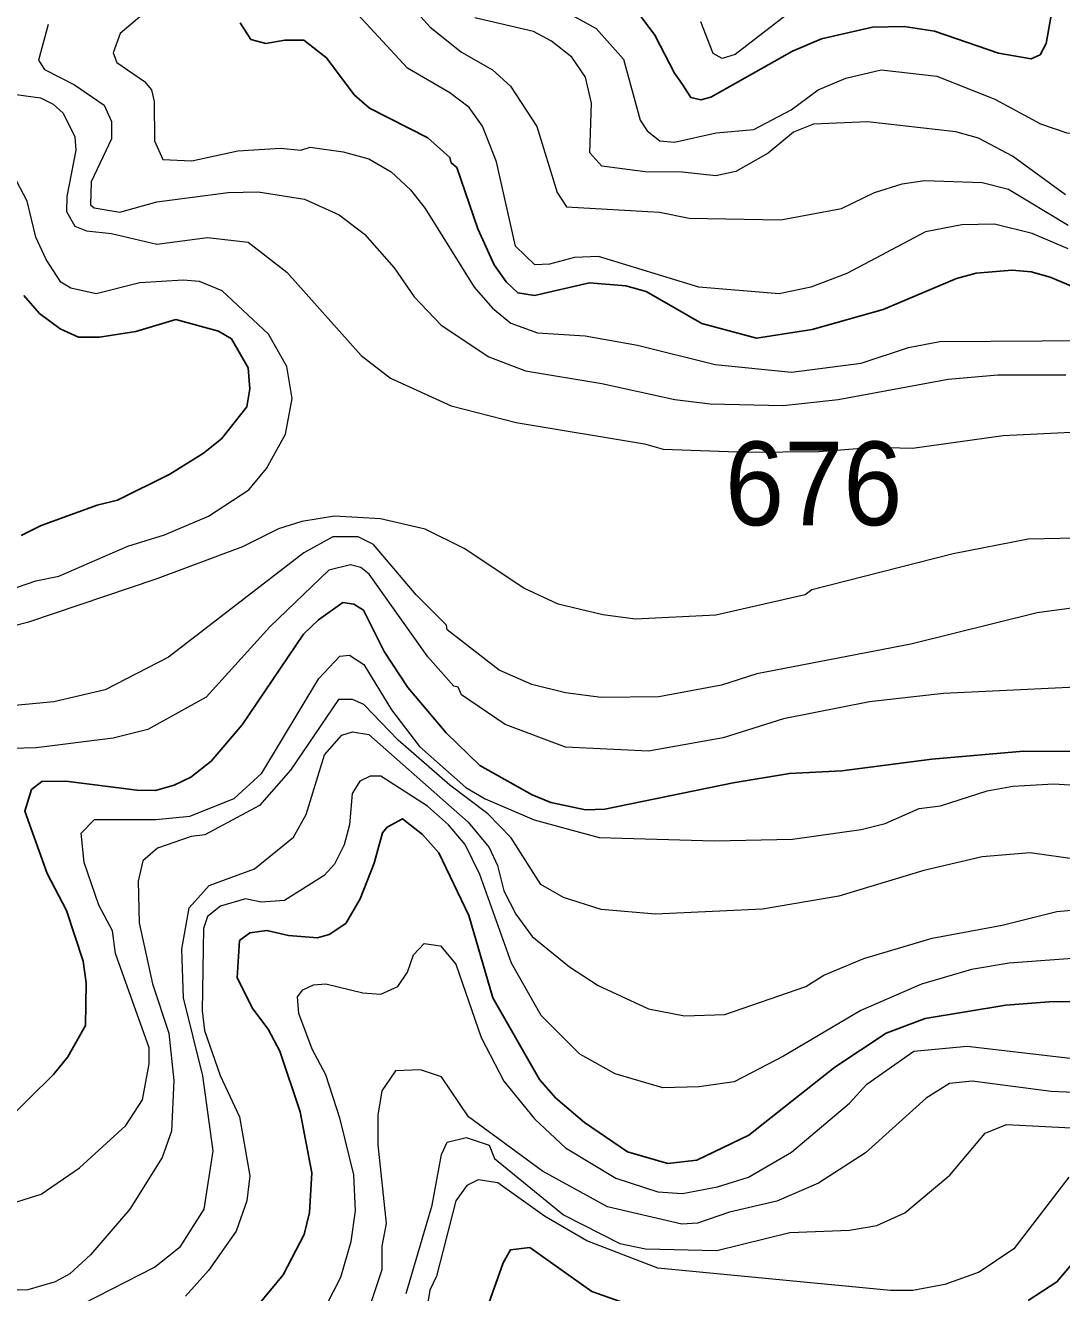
# Model space of a CAD drawing. Extents: x 673.3 to 698.5, y 6984.3 to 7012.3.
# Drawn here: x 686.11 to 687.1, y 7008.359 to 7009.571 of the extents above; entities that cross this region are included whole.
import ezdxf

# ---------------------------------------------------------------- set-up
doc = ezdxf.new("R2010")
doc.units = 0
doc.header["$LTSCALE"] = 0.032
doc.layers.add('1', color=7, linetype='Continuous', lineweight=25)
doc.layers.add('2', color=7, linetype='Continuous', lineweight=13)
doc.layers.add('21', color=7, linetype='Continuous')

msp = doc.modelspace()

# ---------------------------------------------------------------- linework, layer by layer
at = {"layer": '1'}
for points in [[(687.0964, 7009.6165), (687.0854, 7009.5532), (687.0794, 7009.5426), (687.0709, 7009.5388), (687.0396, 7009.5441), (686.9784, 7009.5651), (686.9494, 7009.5697), (686.9194, 7009.5689)], [(686.315, 7009.573), (686.3252, 7009.5573), (686.3393, 7009.5535), (686.3576, 7009.5566), (686.3757, 7009.5564), (686.3973, 7009.5397), (686.4239, 7009.5043), (686.4386, 7009.4915), (686.4941, 7009.4632), (686.5153, 7009.4443), (686.5166, 7009.4392), (686.5221, 7009.4348), (686.5421, 7009.3762), (686.5577, 7009.3419), (686.5691, 7009.3256), (686.5804, 7009.3151), (686.5961, 7009.3125), (686.6487, 7009.3245), (686.6836, 7009.3216), (686.7028, 7009.3164), (686.7562, 7009.2858), (686.8084, 7009.2717), (686.8616, 7009.2799), (686.9295, 7009.299), (686.9995, 7009.3287), (687.0185, 7009.3337), (687.0527, 7009.3367), (687.0709, 7009.3351), (687.0891, 7009.3301), (687.1233, 7009.3156)], [(686.9194, 7009.5689), (686.8704, 7009.5578), (686.8427, 7009.546), (686.7852, 7009.5135), (686.7647, 7009.5019), (686.7553, 7009.4995), (686.7457, 7009.5016), (686.7378, 7009.5142), (686.7301, 7009.5249), (686.7111, 7009.5613), (686.6981, 7009.5789)], [(686.1054, 7009.083), (686.1248, 7009.0925), (686.1783, 7009.112), (686.1975, 7009.1167), (686.2478, 7009.1415), (686.2799, 7009.1616), (686.297, 7009.1753), (686.3213, 7009.2061), (686.3241, 7009.2233), (686.3226, 7009.2432), (686.3067, 7009.271), (686.2941, 7009.2784), (686.2533, 7009.2894), (686.2151, 7009.278), (686.1803, 7009.2725), (686.1605, 7009.2725), (686.1428, 7009.2805), (686.1232, 7009.2951), (686.108, 7009.3125)], [(687.2124, 7008.8764), (687.0635, 7008.8767), (686.9761, 7008.8693), (686.8898, 7008.8579), (686.8399, 7008.8556), (686.7862, 7008.8466), (686.6634, 7008.8213), (686.6451, 7008.8208), (686.6119, 7008.8278), (686.594, 7008.835), (686.5438, 7008.8631), (686.5117, 7008.8943), (686.475, 7008.9378), (686.4526, 7008.9722), (686.4326, 7009.0116), (686.4235, 7009.0175), (686.4129, 7009.019), (686.3898, 7009.0025), (686.3753, 7008.9888), (686.3168, 7008.9019), (686.2872, 7008.8674), (686.2676, 7008.8521), (686.2519, 7008.8443), (686.234, 7008.8393), (686.2161, 7008.8394), (686.1482, 7008.8481), (686.1252, 7008.8478), (686.1154, 7008.8402)], [(686.1154, 7008.8402), (686.1092, 7008.8194), (686.1305, 7008.7599), (686.1489, 7008.7246), (686.1648, 7008.6761), (686.1678, 7008.6552), (686.1669, 7008.6147), (686.15, 7008.5846), (686.1366, 7008.5678), (686.0421, 7008.4749), (685.9839, 7008.4283), (685.9506, 7008.4094), (685.934, 7008.4051), (685.8979, 7008.4011), (685.8553, 7008.4059), (685.8467, 7008.3991), (685.8371, 7008.3832), (685.8331, 7008.3321)], [(686.3242, 7008.7032), (686.3405, 7008.7055), (686.361, 7008.7007), (686.3887, 7008.6984), (686.3998, 7008.7016), (686.416, 7008.7121), (686.4295, 7008.7357), (686.4429, 7008.7697), (686.4509, 7008.7986), (686.4553, 7008.8041), (686.4701, 7008.8121), (686.4892, 7008.797), (686.5049, 7008.7797), (686.5333, 7008.7198), (686.5564, 7008.641), (686.6009, 7008.5628), (686.6162, 7008.5455), (686.644, 7008.5218), (686.6852, 7008.4938), (686.7237, 7008.4826), (686.7513, 7008.4857), (686.8011, 7008.5098), (686.8832, 7008.5746), (686.9324, 7008.6071), (686.9697, 7008.6213), (687.0468, 7008.634), (687.088, 7008.6373), (687.1472, 7008.638)], [(686.3121, 7008.3231), (686.356, 7008.3761), (686.3761, 7008.4146), (686.3813, 7008.4358), (686.3835, 7008.4738), (686.3722, 7008.5319), (686.3529, 7008.5901), (686.3416, 7008.611), (686.327, 7008.6306), (686.312, 7008.6601), (686.3141, 7008.6957), (686.3242, 7008.7032)], [(687.4844, 7008.4921), (687.4701, 7008.4839), (687.4067, 7008.4622), (687.3687, 7008.4568), (687.315, 7008.4467), (687.2769, 7008.4467), (687.239, 7008.4518), (687.1882, 7008.4645), (687.1627, 7008.4644), (687.1521, 7008.4562), (687.14, 7008.4407), (687.1245, 7008.4082), (687.1132, 7008.3904), (687.0955, 7008.3694), (687.0679, 7008.3515)], [(686.6835, 7008.3489), (686.651, 7008.3602), (686.5917, 7008.4024), (686.5734, 7008.4001), (686.5663, 7008.3875), (686.5408, 7008.3158)]]:
    msp.add_lwpolyline(points, dxfattribs=at)
at = {"layer": '2'}
for points in [[(686.4585, 7009.6112), (686.4965, 7009.569), (686.5263, 7009.5451), (686.5562, 7009.5281), (686.5733, 7009.5126), (686.5984, 7009.4739), (686.6178, 7009.4108), (686.6267, 7009.3971), (686.7158, 7009.3921), (686.744, 7009.3865), (686.8315, 7009.3849), (686.8897, 7009.3956), (686.9211, 7009.4108), (686.9475, 7009.4191), (686.969, 7009.4223), (687.024, 7009.4206), (687.0494, 7009.4141), (687.1062, 7009.3798)], [(687.1062, 7009.3569), (687.072, 7009.3716), (687.0358, 7009.3806), (687.0045, 7009.38), (686.97, 7009.3734), (686.8947, 7009.3334), (686.8602, 7009.3203), (686.8302, 7009.314), (686.7534, 7009.3204), (686.6575, 7009.3497), (686.6344, 7009.3489), (686.6104, 7009.3423), (686.5964, 7009.3417), (686.5779, 7009.3597), (686.56, 7009.4401), (686.5464, 7009.4742), (686.5336, 7009.4921), (686.5152, 7009.5063), (686.4747, 7009.5298), (686.4152, 7009.5941)], [(686.2293, 7009.5875), (686.2002, 7009.5629), (686.1934, 7009.5443), (686.1969, 7009.5351), (686.2234, 7009.5171), (686.2302, 7009.5091), (686.2328, 7009.498), (686.2329, 7009.4602), (686.2409, 7009.4426), (686.2686, 7009.4411), (686.3126, 7009.4508), (686.3534, 7009.4533), (686.3727, 7009.4515), (686.3817, 7009.4541), (686.4132, 7009.4499), (686.4379, 7009.443), (686.4591, 7009.4308), (686.4777, 7009.4136), (686.4917, 7009.3957), (686.5384, 7009.3203), (686.556, 7009.3003), (686.5737, 7009.286), (686.599, 7009.2768), (686.6445, 7009.274), (686.6946, 7009.2651), (686.769, 7009.2464), (686.8418, 7009.2391), (686.9085, 7009.2477), (686.9536, 7009.2626), (686.9836, 7009.2684)], [(686.6269, 7009.5833), (686.6552, 7009.5676), (686.6813, 7009.5385), (686.6973, 7009.4801), (686.704, 7009.47), (686.7161, 7009.4604), (686.7301, 7009.459), (686.7699, 7009.4679), (686.8057, 7009.471), (686.8415, 7009.49), (686.8674, 7009.509), (686.8937, 7009.5201), (686.9277, 7009.5281), (686.9808, 7009.5221), (687.0361, 7009.5), (687.0797, 7009.4766), (687.105, 7009.4678), (687.1153, 7009.4671), (687.1253, 7009.4744), (687.1327, 7009.4916), (687.1368, 7009.517), (687.1353, 7009.549), (687.1385, 7009.5716)], [(686.8409, 7009.5836), (686.7881, 7009.5427), (686.7756, 7009.5391), (686.7671, 7009.5437), (686.7553, 7009.574)], [(686.1312, 7009.5716), (686.1222, 7009.5374), (686.1277, 7009.5285), (686.1565, 7009.5138), (686.185, 7009.4944), (686.192, 7009.4788), (686.192, 7009.4621), (686.1726, 7009.4212), (686.1719, 7009.3991), (686.1754, 7009.3961), (686.2, 7009.3922), (686.2353, 7009.4019), (686.3034, 7009.4108), (686.332, 7009.4116), (686.3764, 7009.4045), (686.4096, 7009.3897), (686.4338, 7009.3711), (686.4621, 7009.339), (686.4813, 7009.3113), (686.507, 7009.2842), (686.5524, 7009.2539), (686.5876, 7009.2403), (686.6607, 7009.2284), (686.7302, 7009.213), (686.7641, 7009.209), (686.8338, 7009.2073), (686.8865, 7009.2129), (686.9917, 7009.2326), (687.0391, 7009.2366), (687.1042, 7009.2366)], [(687.1037, 7009.4088), (687.0532, 7009.4456), (687.0207, 7009.4628), (686.9989, 7009.4688), (686.9145, 7009.4784), (686.863, 7009.4761), (686.8437, 7009.4687), (686.8195, 7009.4486), (686.7886, 7009.431), (686.7696, 7009.4268), (686.7373, 7009.4304), (686.7021, 7009.4305), (686.6605, 7009.4362), (686.6491, 7009.4487), (686.6507, 7009.4963), (686.6448, 7009.5211), (686.6319, 7009.5404), (686.6125, 7009.5556), (686.5951, 7009.5647), (686.5393, 7009.5779)], [(686.0939, 7009.5054), (686.124, 7009.5014), (686.136, 7009.4955), (686.1456, 7009.4868), (686.157, 7009.4642), (686.1579, 7009.4513), (686.1491, 7009.4071), (686.149, 7009.3926), (686.157, 7009.3786), (686.1681, 7009.3743), (686.192, 7009.3716), (686.2353, 7009.3614), (686.2835, 7009.3678), (686.3225, 7009.3635), (686.3596, 7009.3346), (686.4306, 7009.2551), (686.4586, 7009.2334), (686.5166, 7009.2069), (686.5788, 7009.191), (686.7012, 7009.1706), (686.7191, 7009.1654), (686.7994, 7009.1625), (686.8679, 7009.1634), (686.9216, 7009.1673), (686.9575, 7009.1666), (687.0442, 7009.1787), (687.1611, 7009.1843)], [(686.3402, 7009.1472), (686.3581, 7009.1798), (686.3647, 7009.214), (686.3595, 7009.2445), (686.3419, 7009.2755), (686.2978, 7009.3168), (686.2761, 7009.3257), (686.2604, 7009.327), (686.219, 7009.3245), (686.1773, 7009.314), (686.1529, 7009.3194), (686.1436, 7009.3253), (686.1293, 7009.3468), (686.1195, 7009.3683), (686.1113, 7009.4025), (686.0976, 7009.4288)], [(686.9836, 7009.2684), (687.1302, 7009.2693)], [(686.0741, 7009.024), (686.1197, 7009.0395), (686.1414, 7009.0441), (686.2076, 7009.0729), (686.2424, 7009.0837), (686.2845, 7009.1016), (686.3231, 7009.1265), (686.3402, 7009.1472)], [(687.1442, 7009.0811), (687.0682, 7009.0795), (686.9963, 7009.0656), (686.8613, 7009.0311), (686.855, 7009.0263), (686.7696, 7009.0069), (686.6928, 7009.0029), (686.6615, 7009.007), (686.6187, 7009.0174), (686.5861, 7009.0327), (686.5291, 7009.0706), (686.4917, 7009.0889), (686.449, 7009.0989), (686.405, 7009.1015), (686.3738, 7009.0965), (686.3516, 7009.0893), (686.3171, 7009.0722), (686.2352, 7009.0417), (686.1115, 7008.9999), (686.0565, 7008.9858)], [(687.1686, 7009.0216), (687.0768, 7009.0092), (686.9559, 7008.979), (686.8087, 7008.9507), (686.775, 7008.9399), (686.7149, 7008.9288), (686.6598, 7008.928), (686.6257, 7008.9326), (686.5937, 7008.9406), (686.5625, 7008.9541), (686.5126, 7008.9929), (686.512, 7008.9973), (686.4831, 7009.0263), (686.4422, 7009.0745), (686.4275, 7009.0818), (686.4035, 7009.0818), (686.3757, 7009.0665), (686.2465, 7008.9666), (686.1859, 7008.9356), (686.1367, 7008.9239), (686.0213, 7008.9133)], [(687.1608, 7008.9402), (686.9872, 7008.932), (686.9165, 7008.9239), (686.8341, 7008.9078), (686.7764, 7008.8897), (686.7051, 7008.8767), (686.6257, 7008.8805), (686.5683, 7008.9024), (686.5265, 7008.9308), (686.5232, 7008.938), (686.5192, 7008.9389), (686.4942, 7008.9669), (686.4381, 7009.046), (686.4301, 7009.0523), (686.4203, 7009.0549), (686.3996, 7009.0499), (686.3431, 7008.9958), (686.2823, 7008.9285), (686.2266, 7008.8976), (686.1935, 7008.8894), (686.12, 7008.8799), (686.0846, 7008.8791)], [(686.0514, 7008.4303), (686.1247, 7008.4534), (686.1614, 7008.4785), (686.2057, 7008.5189), (686.2214, 7008.5436), (686.228, 7008.5778), (686.228, 7008.5932), (686.1956, 7008.6833), (686.1928, 7008.7051), (686.1799, 7008.7297), (686.1657, 7008.7705), (686.1629, 7008.7983), (686.1758, 7008.8114), (686.2344, 7008.8115), (686.2667, 7008.8148), (686.3092, 7008.8315), (686.3356, 7008.8558), (686.3902, 7008.9462), (686.41, 7008.9675), (686.4194, 7008.9685), (686.4332, 7008.9597), (686.4595, 7008.9163), (686.4864, 7008.8813), (686.5307, 7008.842), (686.5491, 7008.8313), (686.596, 7008.8112), (686.6581, 7008.7944), (686.7684, 7008.7912), (686.8429, 7008.7927), (686.9084, 7008.8018), (686.9315, 7008.8077), (686.9639, 7008.8219), (686.9843, 7008.8245), (687.029, 7008.8388), (687.0533, 7008.8433), (687.0926, 7008.8457), (687.1531, 7008.8418)], [(687.1149, 7008.7733), (687.07, 7008.7797), (687.024, 7008.7757), (686.9683, 7008.7626), (686.8871, 7008.7382), (686.8141, 7008.7258), (686.7118, 7008.721), (686.6598, 7008.7253), (686.624, 7008.7368), (686.6021, 7008.7494), (686.5738, 7008.7939), (686.5517, 7008.8169), (686.5154, 7008.8443), (686.4658, 7008.8873), (686.4332, 7008.9214), (686.4223, 7008.9263), (686.4089, 7008.9262), (686.3631, 7008.8587), (686.3334, 7008.8249), (686.2812, 7008.7968), (686.2679, 7008.7952), (686.2359, 7008.7841), (686.2219, 7008.7721), (686.2175, 7008.7525), (686.2183, 7008.7126), (686.2312, 7008.6544), (686.2467, 7008.6071), (686.2516, 7008.5621), (686.2494, 7008.5136), (686.2402, 7008.4883), (686.2095, 7008.439), (686.1718, 7008.3953), (686.152, 7008.3773), (686.1379, 7008.3694), (686.1118, 7008.362), (686.0707, 7008.3607)], [(686.1644, 7008.3484), (686.2331, 7008.3836), (686.2579, 7008.4033), (686.2805, 7008.4389), (686.2891, 7008.4947), (686.2793, 7008.5664), (686.2606, 7008.641), (686.259, 7008.6876), (686.266, 7008.7269), (686.2852, 7008.7483), (686.3285, 7008.7644), (686.3658, 7008.7947), (686.3781, 7008.8163), (686.3955, 7008.8732), (686.4121, 7008.892), (686.4223, 7008.8952), (686.438, 7008.8928), (686.5327, 7008.8088), (686.5529, 7008.7847), (686.5609, 7008.7674), (686.567, 7008.7433), (686.5783, 7008.7209), (686.5939, 7008.6997), (686.6295, 7008.6706), (686.6572, 7008.6527), (686.7051, 7008.6304), (686.7397, 7008.6237), (686.778, 7008.6251), (686.8557, 7008.6519), (686.8727, 7008.6626), (686.911, 7008.6786), (686.9764, 7008.6982), (687.0432, 7008.7105), (687.0953, 7008.7235), (687.1406, 7008.7276)], [(687.1579, 7008.6821), (687.0498, 7008.674), (687.014, 7008.6681), (686.966, 7008.6541), (686.908, 7008.629), (686.8342, 7008.5852), (686.7872, 7008.5607), (686.7536, 7008.5558), (686.7188, 7008.555), (686.6732, 7008.5682), (686.6396, 7008.5872), (686.6026, 7008.624), (686.5741, 7008.6741), (686.5438, 7008.7588), (686.5298, 7008.7877), (686.514, 7008.8064), (686.4938, 7008.8243), (686.4493, 7008.8529), (686.439, 7008.853), (686.4293, 7008.8481), (686.4218, 7008.8364), (686.4195, 7008.8064), (686.4143, 7008.7873), (686.4051, 7008.7689), (686.3953, 7008.758), (686.3573, 7008.7342), (686.3348, 7008.7324), (686.32, 7008.7357), (686.2962, 7008.7287), (686.2837, 7008.7187), (686.2797, 7008.7074), (686.2785, 7008.6287), (686.2807, 7008.6098), (686.2958, 7008.5668), (686.3143, 7008.5273), (686.3241, 7008.4709), (686.3211, 7008.4468), (686.3109, 7008.4179), (686.2846, 7008.3802), (686.2625, 7008.3558)], [(686.3786, 7008.3106), (686.4111, 7008.3739), (686.421, 7008.4081), (686.425, 7008.4374), (686.4234, 7008.4719), (686.4106, 7008.525), (686.3968, 7008.5674), (686.3838, 7008.5919), (686.371, 7008.6261), (686.3698, 7008.6418), (686.3747, 7008.6486), (686.3849, 7008.6534), (686.3966, 7008.6543), (686.432, 7008.6459), (686.4494, 7008.6446), (686.4656, 7008.6519), (686.4749, 7008.6655), (686.4805, 7008.682), (686.4908, 7008.693), (686.5065, 7008.6908), (686.5209, 7008.6733), (686.5451, 7008.6032), (686.5669, 7008.5613), (686.5963, 7008.5254), (686.6257, 7008.4976), (686.6738, 7008.4685), (686.7141, 7008.4555), (686.7377, 7008.454), (686.7712, 7008.4604), (686.8008, 7008.4696), (686.8418, 7008.4936), (686.8974, 7008.5404), (686.914, 7008.5586), (686.9588, 7008.59), (687.0097, 7008.5948), (687.1272, 7008.5811)], [(686.7519, 7008.4255), (686.7371, 7008.4246), (686.666, 7008.4413), (686.6037, 7008.4752), (686.5331, 7008.5273), (686.5073, 7008.5654), (686.4871, 7008.5721), (686.4634, 7008.5711), (686.4504, 7008.5522), (686.4466, 7008.5288), (686.4463, 7008.5006), (686.4544, 7008.4254), (686.4504, 7008.4035), (686.4503, 7008.3811), (686.4167, 7008.2807)], [(687.1271, 7008.55), (687.09, 7008.5516), (687.0146, 7008.5614), (686.9928, 7008.559), (686.9707, 7008.5451), (686.9127, 7008.4928), (686.8678, 7008.4639), (686.8279, 7008.4465), (686.7826, 7008.436), (686.7519, 7008.4255)], [(686.4736, 7008.3585), (686.4984, 7008.4429), (686.5073, 7008.4911), (686.5128, 7008.503), (686.5308, 7008.5076), (686.5528, 7008.5002), (686.558, 7008.4875), (686.6238, 7008.4337), (686.6778, 7008.4062), (686.7022, 7008.4011), (686.7704, 7008.3994), (686.8402, 7008.4166), (686.8973, 7008.419), (686.9233, 7008.4233), (686.9502, 7008.4353), (686.9933, 7008.4716), (687.027, 7008.5116), (687.0473, 7008.5199), (687.1403, 7008.5151)], [(687.107, 7008.4696), (687.0544, 7008.4009), (687.0211, 7008.3786), (686.9884, 7008.3668), (686.9579, 7008.3612), (686.9364, 7008.3612), (686.714, 7008.3827), (686.6461, 7008.4086), (686.6059, 7008.4323), (686.5613, 7008.464), (686.5423, 7008.4671), (686.5314, 7008.4616)], [(686.5314, 7008.4616), (686.521, 7008.447), (686.5026, 7008.3748), (686.496, 7008.3616), (686.487, 7008.3044)]]:
    msp.add_lwpolyline(points, dxfattribs=at)

# ---------------------------------------------------------------- texts
at = {"layer": '21', "width": 0.95}
msp.add_text('676', height=0.08, dxfattribs=at).set_placement((686.7783, 7009.0928))

doc.saveas('drawing.dxf')
